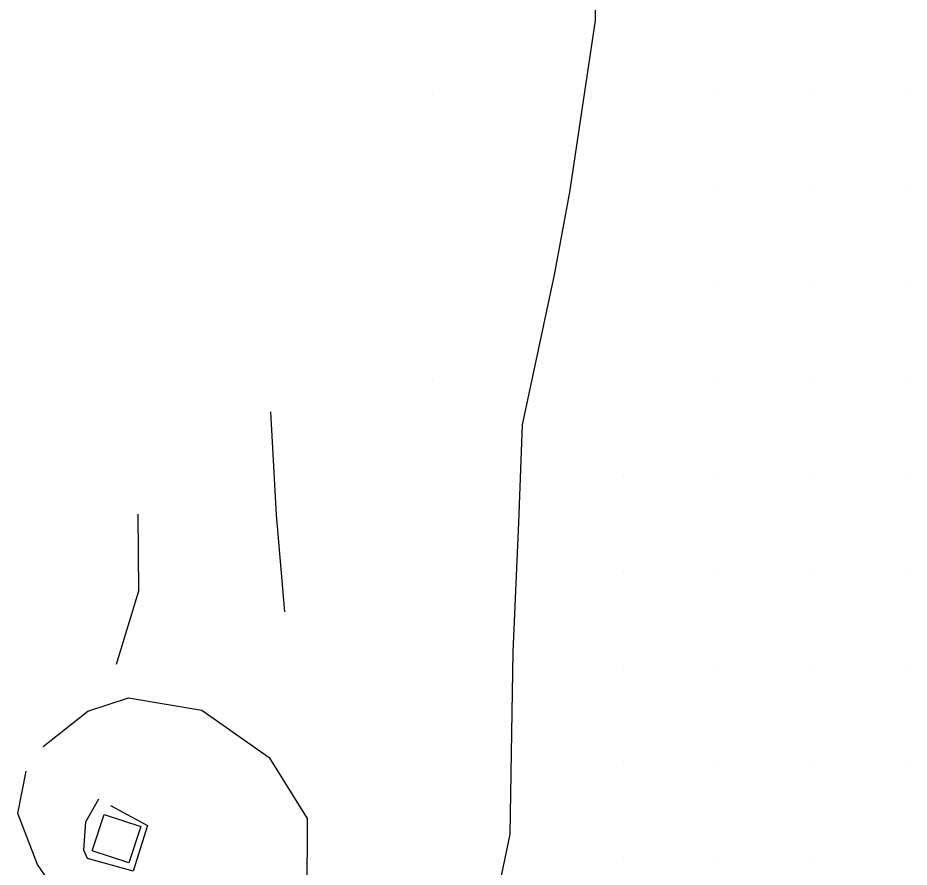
# Model space of a CAD drawing. Extents: x 1762120 to 1766775, y 709485 to 712965.
# Drawn here: x 1765961.7 to 1766055.3, y 709943.8 to 710032.9 of the extents above; entities that cross this region are included whole.
import ezdxf

# ---------------------------------------------------------------- set-up
doc = ezdxf.new("R2010")
doc.units = 0
doc.layers.add('Exist DTM QL2 LIDAR Elevation Point', color=7, linetype='Continuous')
doc.layers.add('PH Exist DTM Breakline', color=7, linetype='Continuous')

msp = doc.modelspace()

# ---------------------------------------------------------------- linework, layer by layer
at = {"layer": 'Exist DTM QL2 LIDAR Elevation Point'}
for p, q in [((1766005.244, 710024.835), (1766005.244, 710024.835)), ((1766035.248, 710024.835), (1766035.248, 710024.835)), ((1766045.249, 710024.835), (1766045.249, 710024.835)), ((1766055.25, 710024.835), (1766055.25, 710024.835)), ((1766035.248, 710014.834), (1766035.248, 710014.834)), ((1766045.249, 710014.834), (1766045.249, 710014.834)), ((1766055.25, 710014.834), (1766055.25, 710014.834)), ((1766035.248, 710004.832), (1766035.248, 710004.832)), ((1766045.249, 710004.832), (1766045.249, 710004.832)), ((1766055.25, 710004.832), (1766055.25, 710004.832)), ((1766005.244, 709994.831), (1766005.244, 709994.831)), ((1766035.248, 709994.831), (1766035.248, 709994.831)), ((1766045.249, 709994.831), (1766045.249, 709994.831)), ((1766055.25, 709994.831), (1766055.25, 709994.831)), ((1766025.246, 709984.83), (1766025.246, 709984.83)), ((1766035.248, 709984.83), (1766035.248, 709984.83)), ((1766045.249, 709984.83), (1766045.249, 709984.83)), ((1766055.25, 709984.83), (1766055.25, 709984.83)), ((1766025.246, 709974.828), (1766025.246, 709974.828)), ((1766035.248, 709974.828), (1766035.248, 709974.828)), ((1766045.249, 709974.828), (1766045.249, 709974.828)), ((1766055.25, 709974.828), (1766055.25, 709974.828)), ((1766025.246, 709964.827), (1766025.246, 709964.827)), ((1766035.248, 709964.827), (1766035.248, 709964.827)), ((1766045.249, 709964.827), (1766045.249, 709964.827)), ((1766055.25, 709964.827), (1766055.25, 709964.827)), ((1766025.246, 709954.826), (1766025.246, 709954.826)), ((1766035.248, 709954.826), (1766035.248, 709954.826)), ((1766045.249, 709954.826), (1766045.249, 709954.826)), ((1766055.25, 709954.826), (1766055.25, 709954.826)), ((1766025.246, 709944.824), (1766025.246, 709944.824)), ((1766035.248, 709944.824), (1766035.248, 709944.824)), ((1766045.249, 709944.824), (1766045.249, 709944.824))]:
    msp.add_line(p, q, dxfattribs=at)
at = {"layer": 'PH Exist DTM Breakline'}
for points in [[(1765991.561, 710109.319), (1765994.077, 710105.557), (1765999.336, 710100.077), (1766003.345, 710096.029), (1766008.572, 710088.483), (1766013.889, 710078.492), (1766017.109, 710070.681), (1766022.122, 710052.025), (1766022.3, 710032.589), (1766019.61, 710014.574), (1766017.975, 710005.903), (1766014.642, 709990.18), (1766014.258, 709979.953), (1766013.641, 709966.378), (1766013.33, 709947.235), (1766009.788, 709930.281), (1766003.606, 709918.093)], [(1765988.201, 709991.537), (1765988.804, 709980.744), (1765989.682, 709970.577)], [(1765972.063, 709965.087), (1765974.403, 709972.763), (1765974.336, 709980.801)], [(1765964.359, 709956.437), (1765969.05, 709960.133), (1765973.315, 709961.535), (1765981.016, 709960.25), (1765988.079, 709955.276), (1765992.055, 709948.901), (1765992.041, 709940.74), (1765988.265, 709936.516), (1765983.076, 709934.291), (1765975.44, 709934.612), (1765968.528, 709937.168), (1765963.77, 709944.065), (1765961.698, 709949.401), (1765962.579, 709953.863)], [(1765971.441, 709950.241), (1765975.316, 709948.14), (1765973.792, 709943.377), (1765968.995, 709944.709), (1765968.621, 709945.559), (1765968.844, 709948.547), (1765970.198, 709950.955)]]:
    msp.add_lwpolyline(points, dxfattribs=at)
msp.add_lwpolyline([(1765970.747, 709949.31), (1765974.604, 709948.053), (1765973.358, 709944.23), (1765969.501, 709945.487)], close=True, dxfattribs=at)

doc.saveas('drawing.dxf')
